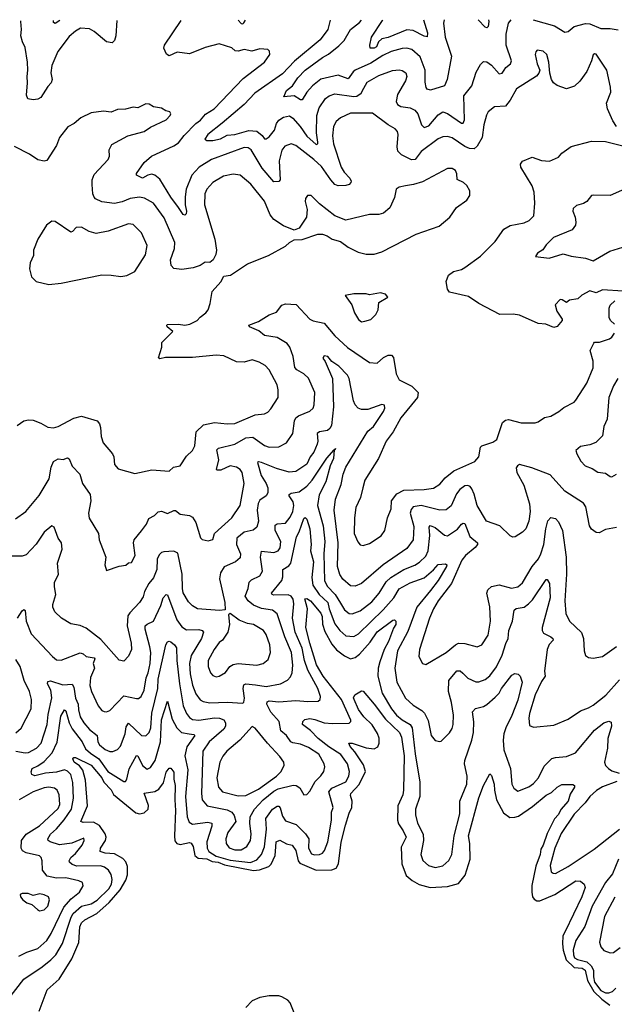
# Model space of a CAD drawing. Extents: x 1954678 to 2060275, y 904822 to 1016299.
# Tile 338 of 467: x 1995719 to 1999521, y 1009978 to 1016267. Entities that reach past the tile are written whole.
import ezdxf

# ---------------------------------------------------------------- set-up
doc = ezdxf.new("R2010")
doc.units = 0

msp = doc.modelspace()

# ---------------------------------------------------------------- linework, layer by layer
at = {"layer": '0CON20XD'}
for points in [[(1996339.6, 1016262.2), (1996334.5, 1016165), (1996325, 1016133.8), (1996310.9, 1016119.1), (1996275, 1016126.9), (1996195, 1016191.2), (1996165, 1016208.2), (1996107.4, 1016212.6), (1996075, 1016194.4), (1996035, 1016160.5), (1995962.5, 1016065), (1995925.3, 1015975), (1995918.5, 1015928.5), (1995926.4, 1015885), (1995921.1, 1015865), (1995898.7, 1015841.3), (1995855, 1015770), (1995835, 1015760), (1995804.4, 1015755.6), (1995771.5, 1015761.5), (1995762.5, 1015785), (1995770, 1015865), (1995765.8, 1015905), (1995771.8, 1015945), (1995770, 1015995), (1995755, 1016090), (1995736.4, 1016126.4), (1995726.9, 1016165), (1995730.6, 1016205), (1995725.6, 1016255), (1995726.9, 1016261)], [(1995975, 1016261.5), (1995945, 1016243.8), (1995935, 1016250), (1995934.8, 1016261.4)], [(1999497.3, 1015837.3), (1999472.5, 1015945), (1999405, 1016047.5), (1999395, 1016050), (1999385, 1016042.5), (1999375.8, 1016005), (1999344.5, 1015935.5), (1999300.8, 1015875), (1999266.4, 1015843.6), (1999215, 1015825.6), (1999155, 1015846.7), (1999131.4, 1015865), (1999119.2, 1015885), (1999108, 1015925), (1999103.1, 1015995), (1999090, 1016045), (1999065.6, 1016065.6), (1999028.3, 1016071.7), (1999018.3, 1016061.7), (1999016, 1016045), (1999027.1, 1015985), (1999044, 1015945), (1999038.8, 1015925), (1999022.5, 1015907.5), (1998895.8, 1015825), (1998856.2, 1015753.8), (1998825, 1015716), (1998755, 1015710.8), (1998715, 1015678.8), (1998702.8, 1015657.2), (1998687.1, 1015595), (1998676.1, 1015515), (1998645, 1015458.5), (1998625, 1015442.9), (1998595, 1015444.7), (1998565, 1015458.2), (1998485, 1015513.2), (1998455, 1015521.9), (1998425, 1015518.9), (1998395, 1015506.5), (1998286.7, 1015425), (1998246.9, 1015375), (1998225, 1015371.5), (1998160, 1015405), (1998137.7, 1015427.7), (1998132.5, 1015455), (1998140, 1015535), (1998134, 1015554), (1998119.4, 1015569.4), (1998075, 1015595.5), (1997975, 1015670.5), (1997835, 1015669.6), (1997770.4, 1015639.6), (1997743.2, 1015616.8), (1997724.7, 1015585.3), (1997718.1, 1015525), (1997726.3, 1015475), (1997775, 1015325.7), (1997793.3, 1015293.3), (1997830, 1015255), (1997838.8, 1015235), (1997836.4, 1015226.4), (1997826.2, 1015215), (1997805, 1015207.8), (1997755, 1015206.5), (1997735, 1015215.6), (1997708.2, 1015245), (1997648.5, 1015328.5), (1997600.8, 1015375), (1997485, 1015463.8), (1997455, 1015474.5), (1997415, 1015458.5), (1997395.7, 1015434.3), (1997377.9, 1015365), (1997383.5, 1015245), (1997375, 1015233.3), (1997345, 1015232.5), (1997268.9, 1015318.9), (1997199.2, 1015435), (1997179.8, 1015449.8), (1997155, 1015450.9), (1996945, 1015375.3), (1996865.6, 1015324.4), (1996819.2, 1015275), (1996782.9, 1015185), (1996776.7, 1015135), (1996777.3, 1015085), (1996786.5, 1015045), (1996783, 1015027), (1996775, 1015018.6), (1996765, 1015021.9), (1996735, 1015066.7), (1996684.4, 1015134.4), (1996615, 1015249.1), (1996583.9, 1015273.9), (1996565, 1015280), (1996539.2, 1015275), (1996505, 1015254.6), (1996465, 1015274.2), (1996465.8, 1015285), (1996515.4, 1015354.6), (1996562, 1015395), (1996705, 1015460.8), (1996735, 1015480), (1996771.5, 1015528.5), (1996844.7, 1015605), (1996875, 1015626), (1996906.5, 1015663.5), (1996961.5, 1015698.5), (1997147.8, 1015892.2), (1997285, 1015996), (1997319.2, 1016045), (1997317.1, 1016067.1), (1997305, 1016076), (1997255, 1016082), (1997203.2, 1016066.8), (1997155, 1016077.3), (1997115, 1016065.5), (1997097.5, 1016067.5), (1997076.5, 1016086.5), (1996995, 1016113.1), (1996905, 1016090), (1996805, 1016048.2), (1996725, 1016058.9), (1996675, 1016037.3), (1996656.9, 1016046.9), (1996641.1, 1016085), (1996644.7, 1016105.3), (1996751.2, 1016263)], [(1997703.8, 1016264.8), (1997688.8, 1016205), (1997640.4, 1016139.6), (1997477.1, 1016002.9), (1997399.2, 1015920.8), (1997221.9, 1015798.1), (1997154.8, 1015725.2), (1997012.8, 1015607.2), (1996921.1, 1015535), (1996902.5, 1015505), (1996915, 1015495.8), (1996955, 1015494.7), (1997002.8, 1015507.2), (1997045, 1015529.2), (1997095, 1015533.4), (1997185, 1015558.7), (1997235.3, 1015555.3), (1997268.6, 1015528.6), (1997285, 1015507.1), (1997295, 1015506.5), (1997315, 1015518), (1997347.8, 1015562.2), (1997361.5, 1015605), (1997375.6, 1015625), (1997405, 1015645.4), (1997445, 1015652.3), (1997465, 1015638.9), (1997513.4, 1015585), (1997554.2, 1015524.2), (1997615, 1015470.8), (1997624.6, 1015475.4), (1997626.4, 1015485), (1997617.6, 1015545), (1997620, 1015655), (1997633.5, 1015705), (1997675.2, 1015764.8), (1997698.1, 1015781.9), (1997735, 1015793.3), (1997855, 1015776.7), (1997875, 1015779.5), (1997901.7, 1015798.3), (1997919.8, 1015830.2), (1997941.4, 1015868.6), (1998015, 1015910.9), (1998103.4, 1015943.4), (1998145, 1015947.1), (1998165, 1015942.5), (1998187.3, 1015927.3), (1998194.5, 1015905), (1998185, 1015876), (1998135, 1015788.8), (1998125.5, 1015745), (1998135, 1015724.6), (1998155, 1015712.3), (1998215, 1015704), (1998245, 1015690), (1998265.2, 1015665.2), (1998288.2, 1015595), (1998305, 1015579.6), (1998335, 1015590), (1998395, 1015659.2), (1998425, 1015677.8), (1998455, 1015669.1), (1998545, 1015605.5), (1998555, 1015607.1), (1998563.3, 1015626.7), (1998559.6, 1015780.4), (1998609.5, 1015845), (1998638, 1015932), (1998665, 1015982), (1998685, 1016001.2), (1998705, 1015997.5), (1998735, 1015976.9), (1998785, 1015921.8), (1998804.1, 1015925.9), (1998816.1, 1015945), (1998827.7, 1015962.3), (1998857.5, 1015985), (1998864.6, 1016005), (1998830, 1016105), (1998829.6, 1016175), (1998844.5, 1016245), (1998861.8, 1016267)], [(1997115.1, 1016263.7), (1997135, 1016243.1), (1997145, 1016240), (1997152.9, 1016247.1), (1997162.9, 1016263.8)], [(1998433, 1016266.2), (1998428.7, 1016245), (1998440, 1016155), (1998479.3, 1016035), (1998451.8, 1015885), (1998435, 1015844.3), (1998345, 1015817.5), (1998325, 1015824.5), (1998317.3, 1015835), (1998311.9, 1015868.1), (1998312.2, 1015945), (1998279.2, 1016029.2), (1998226.3, 1016076.3), (1998195, 1016085.3), (1998165, 1016084), (1998095, 1016063.2), (1998041.2, 1016038.8), (1997965, 1015989.3), (1997864.8, 1015945.2), (1997850.9, 1015935), (1997819.8, 1015890.2), (1997755, 1015912.1), (1997645, 1015887.3), (1997591.5, 1015845), (1997555.3, 1015804.7), (1997525, 1015755.8), (1997515, 1015755.7), (1997475, 1015781.3), (1997407.5, 1015775), (1997424.8, 1015815.2), (1997462.9, 1015845), (1997498.2, 1015895), (1997544.8, 1015945.2), (1997655, 1016026.4), (1997693.1, 1016046.9), (1997759.5, 1016100.5), (1997794.8, 1016135.2), (1997834.8, 1016205.2), (1997891.1, 1016248.9), (1997904.9, 1016265.2)], [(1998301, 1016266), (1998326.5, 1016183.5), (1998325, 1016158.8), (1998305, 1016161.2), (1998235, 1016198.8), (1998195, 1016203.1), (1998075, 1016154.6), (1998035, 1016144.6), (1998013.4, 1016125), (1998000.3, 1016095), (1997985, 1016086.2), (1997960, 1016085), (1997957.8, 1016105), (1997967.5, 1016155), (1998038.3, 1016261.8), (1998041.5, 1016265.5)], [(1998717.3, 1016266.8), (1998718.6, 1016255), (1998715, 1016224), (1998705, 1016215.7), (1998695, 1016220.5), (1998650, 1016266.6)], [(1999001.7, 1016267.3), (1999137.6, 1016227.6), (1999205, 1016188), (1999225, 1016192.5), (1999265, 1016223.5), (1999337.7, 1016242.3), (1999365, 1016240.8), (1999435, 1016212.1), (1999495, 1016210.7), (1999545, 1016201.8)], [(1999535, 1015585.8), (1999511.7, 1015621.7), (1999478, 1015698), (1999471.5, 1015735), (1999498.1, 1015805), (1999497.3, 1015837.3)], [(1995702.9, 1013675), (1995745, 1013704.4), (1995775, 1013711.9), (1995805, 1013709.4), (1995855, 1013690.5), (1995898.8, 1013665), (1995935, 1013660), (1995965, 1013667.9), (1996065, 1013722.2), (1996115, 1013735.5), (1996214.4, 1013704.4), (1996229.2, 1013685), (1996235, 1013662.5), (1996240, 1013605), (1996251.9, 1013565), (1996312.5, 1013495), (1996320.5, 1013475), (1996325.6, 1013425.6), (1996349.1, 1013399.1), (1996455, 1013368.8), (1996565, 1013392.9), (1996675, 1013383.8), (1996701.9, 1013408.1), (1996745, 1013418), (1996785, 1013480), (1996825, 1013516.2), (1996839.4, 1013545), (1996846.9, 1013635), (1996895, 1013679.5), (1996965, 1013694.1), (1997045, 1013686.1), (1997095, 1013688.9), (1997225, 1013743.5), (1997285, 1013750), (1997305, 1013760.6), (1997325, 1013781.4), (1997372.5, 1013855), (1997372.6, 1013902.6), (1997364.4, 1013935), (1997315, 1014030.8), (1997288.3, 1014058.3), (1997250.3, 1014080.3), (1997205, 1014094.2), (1997155, 1014080.6), (1997105, 1014081.4), (1997025, 1014120.6), (1996974.6, 1014124.6), (1996825, 1014110.4), (1996651.4, 1014108.6), (1996615, 1014100), (1996607.5, 1014107.5), (1996628.8, 1014175), (1996627.5, 1014205), (1996697.5, 1014275), (1996662.5, 1014305), (1996660, 1014315), (1996665, 1014320), (1996735, 1014323.3), (1996775, 1014316.7), (1996807.3, 1014322.7), (1996854.5, 1014345.5), (1996872.4, 1014367.6), (1996908.8, 1014395), (1996923.3, 1014415), (1996936.4, 1014453.6), (1996949.3, 1014530.7), (1997005, 1014592.5), (1997025, 1014630), (1997067.5, 1014635), (1997175, 1014708), (1997309.7, 1014760.3), (1997418.3, 1014821.7), (1997445, 1014843.3), (1997475, 1014861.2), (1997525, 1014863.8), (1997625, 1014896.7), (1997655, 1014896.7), (1997685.8, 1014885.8), (1997716.1, 1014866.1), (1997769.5, 1014849.5), (1997820, 1014815), (1997883.4, 1014783.4), (1997935, 1014770), (1997985, 1014770), (1998033.8, 1014785), (1998255, 1014896.9), (1998401.7, 1014948.3), (1998468.8, 1015005), (1998511.7, 1015068.3), (1998578.8, 1015115), (1998598, 1015145), (1998598, 1015175), (1998577.9, 1015207.9), (1998557.6, 1015227.6), (1998515.9, 1015245.9), (1998513.4, 1015283.4), (1998505, 1015303.8), (1998485, 1015317.5), (1998455, 1015316.7), (1998295, 1015232.2), (1998237.5, 1015215), (1998185, 1015207.1), (1998145, 1015198), (1998125.9, 1015184.1), (1998115, 1015132.5), (1998086.2, 1015065), (1998045, 1015032), (1998015, 1015024), (1997955, 1015022), (1997805, 1014987.5), (1997735, 1015014), (1997635, 1015091.2), (1997583.6, 1015143.6), (1997560, 1015145), (1997546.7, 1015125), (1997543.8, 1015105), (1997556.2, 1015055), (1997553.3, 1015006.7), (1997505, 1014936.7), (1997475, 1014923.8), (1997405, 1014950.8), (1997345, 1014990), (1997320.7, 1015020.7), (1997285, 1015107.1), (1997197.4, 1015217.4), (1997128.8, 1015275), (1997085, 1015280.9), (1997022.2, 1015267.8), (1996955, 1015226.9), (1996915.4, 1015184.6), (1996903.6, 1015155), (1996901.4, 1015085), (1996966.9, 1014865), (1996977.5, 1014795), (1996972.3, 1014767.7), (1996955.8, 1014734.2), (1996935, 1014716.7), (1996905, 1014718.6), (1996872.2, 1014697.8), (1996828.5, 1014681.5), (1996755, 1014671.5), (1996705, 1014678.8), (1996687, 1014697), (1996683.3, 1014733.3), (1996708.7, 1014805), (1996711.8, 1014845), (1996642.3, 1015002.3), (1996574.4, 1015095), (1996516.4, 1015126.4), (1996485, 1015133.2), (1996425, 1015125.9), (1996375, 1015104.7), (1996325, 1015093.8), (1996245, 1015102.9), (1996203.4, 1015123.4), (1996194.3, 1015134.3), (1996185.8, 1015155), (1996181.9, 1015215), (1996183.3, 1015245), (1996195, 1015278.6), (1996285.6, 1015375), (1996292.5, 1015395), (1996291.4, 1015435), (1996309.1, 1015470.9), (1996411.2, 1015525), (1996515, 1015553.3), (1996555, 1015580.8), (1996655, 1015627.5), (1996682, 1015655), (1996686.2, 1015666.2), (1996678, 1015678), (1996654.1, 1015684.1), (1996625, 1015702.5), (1996575, 1015710), (1996546.9, 1015726.9), (1996525, 1015729.2), (1996475, 1015703.8), (1996445, 1015708), (1996395, 1015696.2), (1996345, 1015693.8), (1996305, 1015676.7), (1996255, 1015683.3), (1996175, 1015673.3), (1996109.3, 1015640.7), (1996066.7, 1015605), (1996027.4, 1015582.6), (1995974.3, 1015515), (1995955, 1015464), (1995891.7, 1015368.3), (1995875, 1015362.9), (1995835, 1015372), (1995781.7, 1015408.3), (1995686.8, 1015456.8)], [(1999575, 1014532.5), (1999445, 1014540.8), (1999405, 1014522.2), (1999364.6, 1014535.4), (1999312.9, 1014507.1), (1999287.5, 1014485), (1999235, 1014476.7), (1999215, 1014460), (1999188.3, 1014478.3), (1999175, 1014480), (1999143.3, 1014445), (1999153.8, 1014405), (1999186.7, 1014355), (1999186.7, 1014345), (1999155, 1014306.7), (1999135, 1014300.8), (1999082.3, 1014322.3), (1999035, 1014325.8), (1998915, 1014378.9), (1998874.4, 1014385.6), (1998788.8, 1014385), (1998655.5, 1014455.5), (1998589.1, 1014499.1), (1998467.9, 1014527.9), (1998454.2, 1014545), (1998446.2, 1014595), (1998461.2, 1014635), (1998492.1, 1014657.9), (1998545, 1014672.5), (1998565, 1014684), (1998665, 1014757.5), (1998758.8, 1014851.2), (1998815, 1014929.2), (1998855, 1014952), (1998945, 1014968.8), (1998976.7, 1014985), (1999005.7, 1015015), (1999013.1, 1015095), (1999007.7, 1015165), (1998995, 1015205.7), (1998923.3, 1015325), (1998921.4, 1015345), (1998935, 1015364.2), (1998995, 1015388.6), (1999055, 1015368.6), (1999107, 1015363), (1999165, 1015390), (1999186.2, 1015415), (1999245, 1015457.5), (1999375, 1015490.4), (1999465, 1015489.4), (1999575, 1015462)], [(1999625, 1015201.5), (1999495, 1015144.4), (1999385, 1015147.5), (1999375, 1015143.3), (1999345, 1015106.7), (1999325, 1015094), (1999278.8, 1015081.2), (1999258.8, 1015061.2), (1999256, 1015045), (1999271.4, 1015005), (1999275.7, 1014975), (1999272, 1014955), (1999252, 1014925), (1999132.5, 1014875), (1999085, 1014830), (1999063.5, 1014796.5), (1999029.4, 1014775), (1999017.5, 1014755), (1999105, 1014743.5), (1999195, 1014771.9), (1999245, 1014757.8), (1999337.5, 1014745), (1999385, 1014726.9), (1999492.3, 1014787.7), (1999575, 1014813.9)], [(1995905, 1014576), (1995985, 1014584.2), (1996245, 1014636.7), (1996305, 1014635.6), (1996365, 1014626), (1996405, 1014634.3), (1996455, 1014659.5), (1996524.4, 1014765), (1996534, 1014825), (1996498, 1014905), (1996445, 1014958.6), (1996414.1, 1014964.1), (1996283.9, 1014916.1), (1996208.7, 1014901.3), (1996163.7, 1014913.7), (1996115, 1014942.9), (1996080.5, 1014939.5), (1996056.4, 1014913.6), (1996045, 1014910), (1995945, 1014978.8), (1995925, 1014981.2), (1995890, 1014955), (1995834, 1014866), (1995806.7, 1014795), (1995808.3, 1014761.7), (1995786.1, 1014713.9), (1995781.2, 1014675), (1995794.3, 1014624.3), (1995825, 1014594), (1995905, 1014576)], [(1997905, 1014337.5), (1997925, 1014342.5), (1997965, 1014352.5), (1997995.6, 1014384.4), (1998011.2, 1014415), (1998015, 1014460), (1998072.5, 1014495), (1998057.5, 1014515), (1998025, 1014523.3), (1997955, 1014510), (1997935, 1014516.2), (1997855, 1014516.2), (1997800, 1014505), (1997842, 1014445), (1997858.8, 1014395), (1997885, 1014352.5), (1997905, 1014337.5)], [(1995691.7, 1013078.3), (1995759.2, 1013125), (1995842.6, 1013227.4), (1995908.5, 1013335), (1995920.9, 1013409.1), (1995935, 1013446.2), (1995965, 1013462), (1995997.3, 1013457.3), (1996025, 1013468.1), (1996035, 1013463.3), (1996054.4, 1013415), (1996104.3, 1013365), (1996120.6, 1013305), (1996170, 1013235), (1996174.5, 1013195), (1996159.4, 1013115), (1996163.6, 1013083.6), (1996222, 1012985), (1996226.2, 1012945), (1996268.8, 1012835), (1996263.8, 1012785), (1996275, 1012750), (1996355, 1012777.5), (1996397, 1012783), (1996415, 1012797.5), (1996435, 1012800), (1996457.5, 1012845), (1996447.5, 1012925), (1996452, 1012945), (1996498.3, 1013001.7), (1996529.6, 1013045), (1996545, 1013080.9), (1996580.2, 1013099.8), (1996605, 1013122.9), (1996625, 1013128.6), (1996665, 1013112), (1996705, 1013132.5), (1996715, 1013131.4), (1996745, 1013109.4), (1996805, 1013101.1), (1996825, 1013090), (1996844.5, 1013055), (1996875, 1012956.7), (1996885, 1012946.7), (1996925, 1012938.6), (1996955, 1012946), (1996965.7, 1012985), (1997076.5, 1013085), (1997129.5, 1013165), (1997154.6, 1013305), (1997141.2, 1013375), (1997127.9, 1013395), (1997105, 1013410), (1997065, 1013417.6), (1997005, 1013389.6), (1996980.1, 1013390.1), (1996976.4, 1013395), (1996992.5, 1013455), (1996979.7, 1013520.3), (1996990.5, 1013529.5), (1997095, 1013556.6), (1997165, 1013596.7), (1997208.7, 1013601.3), (1997285, 1013547.7), (1997315, 1013536.2), (1997375, 1013537.9), (1997425, 1013563.5), (1997466.1, 1013623.9), (1997476, 1013705), (1997485, 1013724.4), (1997502.4, 1013737.6), (1997575, 1013766.7), (1997595, 1013786), (1997602.2, 1013807.8), (1997606.4, 1013885), (1997565, 1013976.9), (1997535.6, 1014005), (1997490.2, 1014030.2), (1997477.7, 1014045), (1997467.8, 1014115), (1997445.3, 1014175.3), (1997428.5, 1014198.5), (1997365, 1014237.5), (1997285, 1014250), (1997249.1, 1014279.1), (1997188.8, 1014305), (1997183.3, 1014315), (1997245, 1014338.5), (1997315, 1014383.1), (1997360.3, 1014399.7), (1997395, 1014443.3), (1997418.3, 1014451.7), (1997487.6, 1014447.6), (1997574.4, 1014355), (1997595, 1014343.6), (1997665, 1014329.4), (1997735, 1014248.5), (1997815, 1014173.1), (1997955, 1014077.1), (1998005, 1014072.9), (1998045, 1014110), (1998075, 1014124), (1998096.7, 1014125), (1998108.5, 1014108.5), (1998127.1, 1014005), (1998145, 1013965.8), (1998225.9, 1013925.9), (1998266.5, 1013885), (1998263.6, 1013855), (1998155.3, 1013724.7), (1998107.5, 1013635), (1998062.9, 1013575), (1998013.9, 1013465), (1997926.7, 1013325), (1997913.9, 1013276.1), (1997897.5, 1013215), (1997868.3, 1013151.7), (1997859.1, 1013085), (1997858.5, 1012985), (1997881.1, 1012931.1), (1997895, 1012913.8), (1997915, 1012908), (1997955, 1012921.4), (1998029.5, 1012970.5), (1998054, 1013005), (1998071.4, 1013085), (1998095, 1013142.5), (1998096.7, 1013195), (1998130.6, 1013239.4), (1998175, 1013261.6), (1998305, 1013265.4), (1998365, 1013275.5), (1998405, 1013301.1), (1998439.4, 1013340.6), (1998494.4, 1013385.6), (1998630, 1013445), (1998655.7, 1013475), (1998665, 1013536), (1998675, 1013545.6), (1998745, 1013567.8), (1998769.4, 1013585), (1998805.6, 1013694.4), (1998825, 1013709.4), (1998845, 1013713.3), (1998925, 1013692.5), (1999015, 1013691.5), (1999035, 1013698.5), (1999075, 1013727.1), (1999114.4, 1013735.6), (1999165.9, 1013764.1), (1999199.3, 1013790.7), (1999265, 1013824), (1999275, 1013836.7), (1999344.5, 1013945.5), (1999385, 1014043.3), (1999386.2, 1014086.2), (1999367.5, 1014155), (1999389.2, 1014200.8), (1999395, 1014206.7), (1999427.3, 1014207.3), (1999490.7, 1014229.3), (1999505, 1014238.8), (1999521.2, 1014265)], [(1999522.9, 1014322.9), (1999496.2, 1014345), (1999488, 1014365), (1999487.5, 1014425), (1999495, 1014443.3), (1999525, 1014472.5)], [(1999535, 1013023.8), (1999465, 1013010), (1999425, 1012990), (1999405, 1012992.5), (1999375, 1013012.5), (1999363.3, 1013035), (1999338.6, 1013155), (1999325, 1013180), (1999205, 1013255.6), (1999110.3, 1013360.3), (1998994.5, 1013405.5), (1998915, 1013425.8), (1998901.7, 1013418.3), (1998894.4, 1013405.6), (1998897.9, 1013375), (1998941.8, 1013295), (1998978.5, 1013175), (1998983.8, 1013126.2), (1998974.4, 1013065), (1998955.3, 1013014.7), (1998935, 1012994), (1998887.5, 1012965), (1998872, 1012962), (1998855, 1012970), (1998790, 1013035), (1998703.1, 1013065), (1998643.1, 1013165), (1998625.9, 1013235.9), (1998610.6, 1013270.6), (1998599.2, 1013285), (1998585, 1013290.9), (1998565, 1013290), (1998532.8, 1013267.2), (1998512.1, 1013237.9), (1998478, 1013162), (1998445, 1013137.3), (1998404.6, 1013135.4), (1998285.8, 1013164.2), (1998235, 1013154.6), (1998221.3, 1013138.7), (1998215.3, 1013115), (1998239.1, 1013030.9), (1998235, 1012943.8), (1998195, 1012890), (1998043.6, 1012785), (1997905, 1012665.4), (1997865, 1012649.5), (1997835, 1012651.5), (1997785, 1012693.1), (1997765, 1012724.2), (1997751.2, 1012775), (1997756.1, 1012925), (1997730.2, 1013135), (1997738.2, 1013205), (1997775, 1013299.2), (1997786.3, 1013363.7), (1997805, 1013410), (1997945, 1013640), (1997980.5, 1013669.5), (1998044.5, 1013765), (1998053.1, 1013785), (1998051.2, 1013805), (1998035, 1013810), (1997945, 1013776.9), (1997905, 1013776.9), (1997883.3, 1013785), (1997865, 1013806.9), (1997853.6, 1013833.6), (1997825.4, 1013975), (1997815, 1013997.5), (1997759.2, 1014055), (1997714.6, 1014084.6), (1997688.9, 1014115), (1997665, 1014120.8), (1997657.5, 1014105), (1997673.3, 1014083.3), (1997720, 1013975), (1997725.3, 1013795.3), (1997712.3, 1013675), (1997702.9, 1013655), (1997687.8, 1013642.2), (1997635, 1013635.4), (1997621.5, 1013625), (1997625.9, 1013575), (1997621.3, 1013555), (1997600.6, 1013505), (1997576.6, 1013475), (1997555, 1013429.1), (1997485, 1013382.1), (1997442.9, 1013377.1), (1997361.3, 1013401.3), (1997265, 1013439.6), (1997246.1, 1013443.9), (1997240.6, 1013439.4), (1997263.8, 1013355), (1997294.7, 1013305), (1997305, 1013276), (1997305.4, 1013244.6), (1997295, 1013225.7), (1997255, 1013197.8), (1997243.5, 1013176.5), (1997237.8, 1013135), (1997246.8, 1013065), (1997234.6, 1013025.4), (1997212.6, 1013007.4), (1997155, 1012993.2), (1997107.9, 1012955), (1997105.4, 1012915), (1997131.4, 1012855), (1997129.3, 1012830.7), (1997098, 1012805), (1997026.7, 1012773.3), (1997003.5, 1012735), (1996997.5, 1012695), (1997030, 1012545), (1997032.5, 1012497.5), (1996997, 1012493), (1996855, 1012504.5), (1996823, 1012523), (1996798.1, 1012548.1), (1996765, 1012606), (1996759.1, 1012635), (1996757.8, 1012725), (1996729.2, 1012859.2), (1996705, 1012872.2), (1996640.9, 1012869.1), (1996625, 1012864.2), (1996610.5, 1012849.5), (1996598.2, 1012821.8), (1996596.6, 1012755), (1996575, 1012701.4), (1996545, 1012665.6), (1996518, 1012615), (1996508.4, 1012581.6), (1996485.5, 1012545), (1996422.3, 1012477.7), (1996411.4, 1012458.6), (1996406.6, 1012395), (1996432.1, 1012285), (1996433.1, 1012245), (1996415, 1012201.2), (1996385, 1012170), (1996355, 1012176.2), (1996238.3, 1012308.3), (1996145, 1012380.4), (1996105, 1012397.7), (1996045, 1012407.5), (1995985.8, 1012445), (1995944.3, 1012485), (1995931.4, 1012515), (1995931.4, 1012531.4), (1995950.6, 1012595), (1995940.6, 1012645), (1995941.1, 1012675), (1995967.1, 1012722.9), (1995960.5, 1012795), (1995990, 1012885), (1995985.7, 1012925), (1995965.6, 1012955), (1995938.6, 1013025), (1995925, 1013034), (1995875, 1012994), (1995825, 1012917.1), (1995760.6, 1012849.4), (1995735, 1012840), (1995668.9, 1012841.1)], [(1999542.5, 1013975), (1999515, 1013927.5), (1999486.3, 1013853.7), (1999475.7, 1013715), (1999455, 1013668.8), (1999445, 1013608.6), (1999403.8, 1013566.2), (1999365, 1013552.7), (1999305, 1013540.5), (1999275.7, 1013515), (1999280.6, 1013495), (1999307.5, 1013447.5), (1999335, 1013416.5), (1999379.6, 1013399.6), (1999415, 1013377.1), (1999465, 1013370.4), (1999495, 1013348.9), (1999505, 1013347.5), (1999535, 1013364.5)], [(1995704.6, 1012445), (1995735, 1012490.8), (1995745, 1012499.2), (1995754.2, 1012494.2), (1995760.4, 1012425), (1995793.1, 1012345), (1995929.4, 1012199.4), (1995955, 1012178.9), (1995985, 1012176.4), (1996105, 1012222.9), (1996125, 1012216.2), (1996145, 1012199.2), (1996195, 1012191.1), (1996199.6, 1012185), (1996188.9, 1012155), (1996198.2, 1012125), (1996171.3, 1012065), (1996167.8, 1012015), (1996178.8, 1011975), (1996221.1, 1011885), (1996244.6, 1011854.6), (1996258.3, 1011848.3), (1996275, 1011847.1), (1996295, 1011855.7), (1996385, 1011947.6), (1996465, 1011931.1), (1996477.8, 1011932.2), (1996495, 1011944.3), (1996515.3, 1011985), (1996527, 1012063), (1996540.9, 1012095), (1996553.6, 1012155), (1996558, 1012225), (1996551.9, 1012261.9), (1996521.4, 1012375), (1996522, 1012395), (1996533.1, 1012406.9), (1996575, 1012426.2), (1996621.2, 1012525), (1996637.2, 1012575), (1996655, 1012595.6), (1996663.5, 1012593.5), (1996723.3, 1012433.3), (1996755, 1012388.8), (1996785, 1012369.7), (1996865, 1012371.8), (1996885, 1012365.4), (1996894.5, 1012355), (1996882.2, 1012315), (1996814.7, 1012205), (1996804, 1012155), (1996808.3, 1012088.3), (1996825, 1012015.8), (1996845, 1011961.4), (1996872.7, 1011922.7), (1996892.3, 1011912.3), (1996935, 1011904.1), (1997045, 1011908.6), (1997145, 1011901.2), (1997152.3, 1011907.7), (1997156.2, 1011933.8), (1997148.6, 1011995), (1997152, 1012018), (1997165.3, 1012024.7), (1997227.6, 1012017.6), (1997295, 1012007.9), (1997385.8, 1012024.2), (1997430.9, 1012049.1), (1997449.7, 1012070.3), (1997460.4, 1012095), (1997465.3, 1012145), (1997457.8, 1012225), (1997415.2, 1012325.2), (1997365, 1012473.1), (1997335.9, 1012495.9), (1997266, 1012506), (1997215, 1012527.4), (1997179.3, 1012555), (1997161, 1012585), (1997180.8, 1012635), (1997186.5, 1012675), (1997200.9, 1012689.1), (1997253.6, 1012715), (1997272, 1012745), (1997258.4, 1012835), (1997265, 1012872.9), (1997345, 1012863.3), (1997371.9, 1012875), (1997385, 1012894.2), (1997388.6, 1012935), (1997353.5, 1013005), (1997351.9, 1013038.1), (1997365, 1013047.9), (1997418.3, 1013051.7), (1997448.6, 1013088.6), (1997465.2, 1013125), (1997471.7, 1013165), (1997466.6, 1013186.6), (1997441.2, 1013225), (1997442.2, 1013235), (1997455, 1013242.7), (1997505, 1013251.4), (1997555, 1013286.7), (1997589.7, 1013325), (1997683.4, 1013466.6), (1997730, 1013520), (1997738.8, 1013528.8), (1997735, 1013517.5), (1997730, 1013520), (1997725.7, 1013465), (1997703.5, 1013416.5), (1997676.3, 1013315), (1997633.1, 1013233.1), (1997623.8, 1013165), (1997659.6, 1013035), (1997669.8, 1012935), (1997664.4, 1012855), (1997669, 1012685), (1997685, 1012648.5), (1997736.4, 1012596.4), (1997769.3, 1012539.3), (1997795, 1012498.2), (1997825, 1012474.5), (1997845, 1012471.2), (1997895, 1012491.5), (1997970.8, 1012549.2), (1998016.9, 1012605), (1998062.8, 1012677.2), (1998092, 1012705), (1998175.5, 1012754.5), (1998245, 1012782.1), (1998275, 1012802.7), (1998315, 1012839.6), (1998331, 1012875), (1998342.1, 1012972.1), (1998336.5, 1013025), (1998343.1, 1013036.9), (1998375, 1013023.9), (1998435, 1012974.6), (1998455, 1012970), (1998517.9, 1013012.1), (1998545, 1013044.3), (1998555, 1013051.4), (1998565, 1013049.2), (1998596.6, 1012966.6), (1998646.4, 1012925), (1998646.2, 1012915), (1998632.3, 1012895), (1998569.2, 1012845), (1998545.9, 1012815), (1998480.8, 1012665), (1998395.4, 1012555), (1998365.4, 1012505), (1998340, 1012445), (1998274.4, 1012244.4), (1998270.6, 1012200.6), (1998294.1, 1012154.1), (1998315, 1012148.8), (1998445, 1012225.7), (1998505, 1012274.5), (1998525, 1012283.8), (1998565, 1012283.1), (1998645, 1012260.8), (1998675, 1012274), (1998714.4, 1012335), (1998730.4, 1012425), (1998725, 1012517.5), (1998706.2, 1012605), (1998712.1, 1012625), (1998735, 1012647.7), (1998785, 1012658.4), (1998863.7, 1012636.3), (1998905, 1012643.6), (1998935, 1012669.4), (1998995, 1012774.5), (1999036, 1012824), (1999051.3, 1012855), (1999070.2, 1012915), (1999082.3, 1013015), (1999095, 1013065.8), (1999115, 1013088), (1999145, 1013081.4), (1999165, 1013060), (1999189.1, 1013005), (1999212.5, 1012835), (1999215.3, 1012724.7), (1999204.6, 1012554.6), (1999211.5, 1012475), (1999235.5, 1012425.5), (1999311.9, 1012351.9), (1999323.1, 1012315), (1999328.8, 1012235), (1999337.5, 1012205), (1999355, 1012192.5), (1999385, 1012188.8), (1999445, 1012199.2), (1999535, 1012264.3)], [(1995695, 1011594.7), (1995755, 1011584.1), (1995775, 1011586.1), (1995825.5, 1011615), (1995856.2, 1011645), (1995893.9, 1011765), (1995901.2, 1011828.8), (1995924.7, 1011935), (1995918.5, 1011985), (1995896.7, 1012025), (1995899.4, 1012040.6), (1995915, 1012043.3), (1995995, 1012019.3), (1996055, 1012022.2), (1996064.2, 1012004.2), (1996076.1, 1011933.9), (1996093, 1011895), (1996095, 1011860), (1996105.2, 1011815), (1996128.6, 1011775), (1996165, 1011733.1), (1996214.2, 1011695), (1996217.8, 1011655), (1996230, 1011635), (1996265, 1011606), (1996295, 1011593.8), (1996315, 1011592.7), (1996344, 1011606), (1996363.6, 1011626.4), (1996394.2, 1011705), (1996400.1, 1011749.9), (1996415, 1011773.1), (1996498, 1011695), (1996525, 1011692.5), (1996546.5, 1011713.5), (1996556.6, 1011745), (1996562.9, 1011837.1), (1996603, 1011995), (1996604.5, 1012055), (1996653.3, 1012275), (1996665, 1012293.1), (1996675, 1012298.1), (1996685, 1012293.6), (1996708.5, 1012275), (1996721.2, 1012255), (1996724.4, 1012175), (1996741.9, 1012025), (1996764.2, 1011884.2), (1996785.3, 1011835), (1996805, 1011810), (1996825, 1011798.2), (1996863.5, 1011793.5), (1996965, 1011807.8), (1996996.5, 1011806.5), (1997023.5, 1011795), (1997035.3, 1011775), (1997035.3, 1011755), (1997024.4, 1011735.6), (1996931.6, 1011655), (1996890.9, 1011595), (1996880.6, 1011325), (1996885.3, 1011285), (1996918.6, 1011245), (1997045, 1011221.2), (1997075.2, 1011205.2), (1997091.2, 1011185), (1997100, 1011145), (1997050.8, 1011075), (1997037.5, 1011035), (1997039.6, 1011005), (1997057.9, 1010977.9), (1997094, 1010964), (1997135, 1010965.3), (1997171.2, 1010985), (1997193.8, 1011023.8), (1997199.8, 1011065), (1997189.6, 1011135), (1997192.9, 1011175), (1997221.2, 1011225), (1997276, 1011284), (1997345, 1011340), (1997372.5, 1011355), (1997466.7, 1011376.7), (1997486.6, 1011376.6), (1997511.3, 1011361.3), (1997535, 1011316.7), (1997555, 1011318.8), (1997575, 1011340), (1997608.3, 1011401.7), (1997645, 1011436.9), (1997663.6, 1011465), (1997669.1, 1011495), (1997665.5, 1011515), (1997631.5, 1011575), (1997565, 1011617.8), (1997515, 1011640), (1997465, 1011647.4), (1997452.5, 1011655), (1997425, 1011695.5), (1997389.3, 1011725), (1997378.7, 1011785), (1997325.3, 1011845), (1997299.2, 1011895), (1997300.4, 1011909.6), (1997314.3, 1011915.7), (1997375, 1011910.5), (1997485, 1011919.2), (1997561.9, 1011911.9), (1997626.7, 1011915), (1997640, 1011925), (1997641.9, 1011945), (1997625, 1011995.6), (1997562.2, 1012112.2), (1997540.3, 1012175), (1997525, 1012252.7), (1997480.2, 1012355), (1997462.5, 1012445), (1997470.9, 1012535), (1997466.8, 1012565), (1997454.2, 1012584.2), (1997435, 1012593.6), (1997345, 1012590.8), (1997332.5, 1012595), (1997330, 1012605), (1997395, 1012684.3), (1997401.7, 1012708.3), (1997401.8, 1012755), (1997440.4, 1012779.6), (1997453.5, 1012796.5), (1997488, 1012965), (1997505.7, 1012995), (1997535, 1013081.2), (1997545, 1013088), (1997555, 1013076.2), (1997574.4, 1013015), (1997583.1, 1012915), (1997578.7, 1012875), (1997597.5, 1012805), (1997586.8, 1012705), (1997592.7, 1012655), (1997633.9, 1012595), (1997690.2, 1012545), (1997697.8, 1012505), (1997735, 1012409.1), (1997765.4, 1012365), (1997805, 1012332.2), (1997855, 1012327.5), (1997885.9, 1012344.1), (1998042.2, 1012497.8), (1998110.7, 1012575), (1998145, 1012631.1), (1998215, 1012669.2), (1998305, 1012702.9), (1998365, 1012752.7), (1998395, 1012787.5), (1998442.6, 1012792.6), (1998449.2, 1012785), (1998447.5, 1012775), (1998395.6, 1012685), (1998345, 1012620.2), (1998259, 1012515), (1998200.3, 1012359.7), (1998135.2, 1012234.8), (1998117.1, 1012125), (1998130.4, 1012035), (1998185, 1011933.3), (1998235, 1011888.8), (1998291.1, 1011855), (1998307.7, 1011837.7), (1998331.7, 1011791.7), (1998349.4, 1011695), (1998375, 1011663.8), (1998405, 1011656.2), (1998415, 1011658.8), (1998467.4, 1011712.6), (1998485, 1011740), (1998490, 1011765), (1998492.1, 1011825), (1998479.2, 1011905), (1998460.3, 1011975), (1998463.3, 1012046.7), (1998515, 1012108.5), (1998535, 1012108.9), (1998552.7, 1012092.8), (1998585, 1012062.1), (1998635, 1012037.7), (1998655, 1012038.5), (1998695, 1012052.9), (1998725, 1012075.5), (1998767.3, 1012132.7), (1998805, 1012208.1), (1998826.6, 1012283.4), (1998842.6, 1012315), (1998845.8, 1012365), (1998869.7, 1012425), (1998880, 1012495), (1998893.8, 1012506.2), (1998945, 1012515.3), (1998972.5, 1012535), (1998997.9, 1012562.1), (1999085, 1012692), (1999091.7, 1012691.7), (1999105.7, 1012665.7), (1999111, 1012575), (1999059.3, 1012385), (1999058.8, 1012365), (1999068, 1012348), (1999115.6, 1012325), (1999127.8, 1012315), (1999130, 1012305), (1999105, 1012276.9), (1999090.9, 1012245), (1999073.9, 1012105), (1999078.1, 1012075), (1999055, 1012039.4), (1999014.7, 1011955), (1998978.2, 1011835), (1998974.5, 1011805), (1998979.3, 1011759.3), (1999005, 1011748), (1999135, 1011761.4), (1999225, 1011798.6), (1999305, 1011853.5), (1999355, 1011871.5), (1999385, 1011889.5), (1999466.8, 1011953.2), (1999555, 1012051.2)], [(1996075, 1010941.5), (1996117.8, 1010995), (1996132, 1011025), (1996128.3, 1011038.3), (1996051.7, 1011008.3), (1995974, 1010996), (1995914.4, 1011015), (1995902.1, 1011025), (1995900, 1011035), (1995916.6, 1011065), (1995955, 1011097.8), (1996003.8, 1011156.2), (1996050.6, 1011225), (1996062.4, 1011295), (1996058.1, 1011395), (1996045.8, 1011445), (1996025, 1011467.2), (1996005, 1011474.8), (1995955, 1011460.7), (1995885, 1011455.2), (1995815, 1011438.2), (1995795.7, 1011445), (1995792.6, 1011462.6), (1995799.6, 1011485), (1995835, 1011500.3), (1995875, 1011528.8), (1995926.6, 1011583.4), (1995958.2, 1011651.8), (1995981.8, 1011818.2), (1996005, 1011858.6), (1996015, 1011852), (1996024.1, 1011814.1), (1996034.5, 1011775), (1996055, 1011737.5), (1996118.8, 1011655), (1996139.9, 1011609.9), (1996171.2, 1011581.2), (1996225.5, 1011545.5), (1996282.3, 1011465), (1996385, 1011401.1), (1996395, 1011401.9), (1996404.6, 1011415.4), (1996418.3, 1011481.7), (1996465, 1011567.5), (1996475, 1011564.3), (1996505, 1011503.3), (1996535, 1011480), (1996555, 1011490.6), (1996584.7, 1011535), (1996619, 1011655), (1996626.1, 1011795), (1996665, 1011913.3), (1996695, 1011800), (1996722.9, 1011745), (1996754.4, 1011714.4), (1996803.6, 1011706.4), (1996832.2, 1011702.2), (1996838.1, 1011695), (1996788, 1011622), (1996775.8, 1011565), (1996793.4, 1011475), (1996779.2, 1011305), (1996790.8, 1011175), (1996802.2, 1011142.2), (1996825, 1011128.5), (1996921.3, 1011141.3), (1996948.1, 1011135), (1996948.4, 1011115), (1996915.3, 1011015), (1996917.2, 1010975), (1996928.7, 1010955), (1996975, 1010923.3), (1997065, 1010899.1), (1997195, 1010883.2), (1997235, 1010900.3), (1997265.5, 1010934.5), (1997285, 1010984), (1997297.4, 1011097.4), (1997293.2, 1011165), (1997336.5, 1011223.5), (1997365, 1011243.2), (1997375, 1011243.5), (1997383.6, 1011233.6), (1997400.1, 1011180.1), (1997419.5, 1011149.5), (1997485.8, 1011125.8), (1997547.5, 1011067.5), (1997567.6, 1011035), (1997565.4, 1010975), (1997585, 1010939.5), (1997605, 1010932.5), (1997636.7, 1010935), (1997655.9, 1010944.1), (1997668.7, 1010961.3), (1997689.7, 1011015), (1997712.5, 1011155), (1997712.5, 1011205), (1997722.7, 1011235), (1997696.3, 1011335), (1997715, 1011359.5), (1997805, 1011400), (1997822.7, 1011435), (1997827.5, 1011465), (1997814.1, 1011515), (1997773.4, 1011573.4), (1997695, 1011623), (1997627.3, 1011675), (1997577.6, 1011727.6), (1997526.9, 1011765), (1997529.2, 1011785), (1997542.5, 1011797.5), (1997575, 1011802.8), (1997607.2, 1011797.2), (1997666.9, 1011776.9), (1997718.8, 1011771.2), (1997825, 1011773.8), (1997836.4, 1011783.6), (1997836.6, 1011793.4), (1997777.5, 1011925), (1997658.6, 1012075), (1997617.4, 1012147.4), (1997573.4, 1012285), (1997548.8, 1012385), (1997558.5, 1012505), (1997541.7, 1012568.3), (1997555, 1012570.6), (1997578.4, 1012555), (1997645, 1012476), (1997654.1, 1012455), (1997655.5, 1012405.5), (1997669.4, 1012359.4), (1997715, 1012279.1), (1997745, 1012243.1), (1997795, 1012203.1), (1997835, 1012185.5), (1997865, 1012192.3), (1997892.7, 1012215), (1997959.4, 1012290.6), (1998005, 1012356.2), (1998105, 1012431.8), (1998115, 1012432.9), (1998124.7, 1012424.7), (1998124.2, 1012405), (1998108.6, 1012381.4), (1998076.6, 1012295), (1998049.6, 1012245), (1998021, 1012165), (1998010.7, 1012125), (1998009.2, 1012075), (1998035.8, 1011965), (1998095.5, 1011865.5), (1998127.5, 1011825), (1998165, 1011794.2), (1998215.2, 1011765.2), (1998229.2, 1011745), (1998247.2, 1011577.2), (1998277.2, 1011397.2), (1998278.6, 1011305), (1998249.7, 1011225), (1998250.8, 1011189.2), (1998263.2, 1011135), (1998298.2, 1011065), (1998300, 1011025), (1998283.8, 1010935), (1998296.8, 1010896.8), (1998334, 1010864), (1998375, 1010851.5), (1998425, 1010861.8), (1998463, 1010897), (1998481.1, 1010935), (1998496.2, 1011053.8), (1998534.1, 1011195), (1998534, 1011275), (1998578.7, 1011385), (1998579.7, 1011435), (1998563.8, 1011515), (1998565.3, 1011534.7), (1998610.5, 1011665), (1998621.6, 1011715), (1998623.2, 1011783.2), (1998615, 1011846.7), (1998633.1, 1011866.9), (1998685, 1011880.7), (1998705, 1011892.5), (1998759.6, 1011940.4), (1998785, 1011965.5), (1998799.3, 1011995), (1998865, 1012081.1), (1998885, 1012091.2), (1998906.1, 1012086.1), (1998920, 1012075), (1998932.5, 1012035), (1998905, 1011920.6), (1998866.7, 1011823.3), (1998827.5, 1011745), (1998814.8, 1011705), (1998810.6, 1011665), (1998815, 1011604), (1998858.2, 1011485), (1998865.4, 1011385), (1998877.9, 1011357.9), (1998905, 1011338.9), (1998975, 1011367.5), (1999005, 1011389.1), (1999035.5, 1011425), (1999071.8, 1011498.2), (1999122, 1011548), (1999145, 1011555.4), (1999215, 1011560.9), (1999272.9, 1011585), (1999395, 1011730), (1999455, 1011776.5), (1999485, 1011787.1), (1999500.5, 1011780.5), (1999502.2, 1011755), (1999479.7, 1011675), (1999476.5, 1011615), (1999458.2, 1011525), (1999464.4, 1011504.4), (1999483.5, 1011483.5), (1999505, 1011470), (1999551.4, 1011455)], [(1996975, 1012069.4), (1996995, 1012074.4), (1997035, 1012098.1), (1997063.6, 1012136.4), (1997085, 1012149.2), (1997115, 1012154.6), (1997235, 1012143.6), (1997276.1, 1012153.9), (1997308.5, 1012181.5), (1997323.5, 1012225), (1997319.1, 1012275), (1997295, 1012340), (1997276.9, 1012365), (1997215, 1012403.8), (1997175, 1012410.8), (1997122.5, 1012432.5), (1997065, 1012473.3), (1997053.3, 1012466.7), (1997061.5, 1012405), (1997050.8, 1012355), (1997015.8, 1012304.2), (1996995, 1012288.9), (1996962.1, 1012245), (1996924.6, 1012175), (1996924.5, 1012135), (1996939.4, 1012095), (1996955, 1012078.6), (1996975, 1012069.4)], [(1995695, 1011711.2), (1995728.3, 1011741.7), (1995792.3, 1011865), (1995795.3, 1011925), (1995782.1, 1011975), (1995747.3, 1012047.3), (1995721.1, 1012135), (1995695, 1012180.8)], [(1995844.4, 1009935), (1995895, 1010071.4), (1995972, 1010138), (1996051.6, 1010268.4), (1996096.7, 1010373.3), (1996103.8, 1010473.8), (1996115, 1010498.2), (1996135, 1010516.9), (1996211.6, 1010558.4), (1996291.9, 1010628.1), (1996361.7, 1010708.3), (1996398.2, 1010771.8), (1996408.9, 1010805), (1996408.7, 1010858.7), (1996397.9, 1010887.9), (1996379.5, 1010909.5), (1996325, 1010938.5), (1996265, 1010943.6), (1996234.2, 1010955), (1996236.5, 1010975), (1996267.8, 1011025), (1996272.1, 1011045), (1996266.1, 1011066.1), (1996229.4, 1011119.4), (1996191.9, 1011141.9), (1996125, 1011139.5), (1996110, 1011145), (1996152.7, 1011245), (1996139.8, 1011409.8), (1996123, 1011473), (1996101.2, 1011501.2), (1996067.5, 1011525), (1996058, 1011545), (1996065, 1011553.8), (1996075, 1011554.3), (1996175, 1011504.5), (1996243.8, 1011425), (1996257.9, 1011397.9), (1996305, 1011347.5), (1996318.9, 1011318.9), (1996461.4, 1011201.4), (1996485, 1011194.6), (1996515, 1011200.8), (1996540, 1011225), (1996543.2, 1011246.8), (1996514.2, 1011325.8), (1996582.1, 1011337.9), (1996608.8, 1011351.2), (1996638.1, 1011391.9), (1996655, 1011460.8), (1996675, 1011486), (1996685, 1011486), (1996705, 1011460), (1996704.5, 1011415), (1996713.2, 1011375), (1996710, 1011285), (1996716.1, 1011215), (1996708.1, 1011055), (1996712, 1011022), (1996724.2, 1011004.2), (1996745, 1010998.6), (1996805, 1011012.3), (1996815, 1011008.2), (1996829, 1010985), (1996838.2, 1010928.2), (1996861.2, 1010911.2), (1996915, 1010906.2), (1996950.1, 1010890.1), (1996988.1, 1010885), (1997029.6, 1010869.6), (1997215, 1010831.6), (1997252.7, 1010837.3), (1997311.2, 1010858.8), (1997327.7, 1010872.3), (1997351.9, 1010928.1), (1997356, 1010984), (1997358.5, 1011015), (1997382.7, 1011027.3), (1997425, 1011002.2), (1997461.4, 1010995), (1997485, 1010959.5), (1997499.8, 1010895), (1997509.9, 1010879.9), (1997614.4, 1010834.4), (1997715, 1010837.1), (1997742, 1010848), (1997757.9, 1010875), (1997774.7, 1011014.7), (1997802.5, 1011122.5), (1997825, 1011199.2), (1997842.7, 1011235), (1997845.4, 1011275), (1997835, 1011312.5), (1997837.1, 1011325), (1997888.8, 1011381.2), (1997930.9, 1011465), (1997918, 1011508), (1997861.6, 1011591.6), (1997832.1, 1011625), (1997824, 1011645), (1997845, 1011645.4), (1997935, 1011616.9), (1997985, 1011610.4), (1998008.3, 1011621.7), (1998018.5, 1011645), (1998017.3, 1011677.3), (1998007.6, 1011707.6), (1997972.5, 1011762.5), (1997920, 1011815), (1997885, 1011860.6), (1997857.5, 1011925), (1997854.2, 1011935.8), (1997862.5, 1011955), (1997905, 1011980), (1997915, 1011977.5), (1997985, 1011896.2), (1998058.9, 1011798.9), (1998147.8, 1011715), (1998160.9, 1011685), (1998177.6, 1011565), (1998174.1, 1011345), (1998168.7, 1011315), (1998136.8, 1011245), (1998134.7, 1011154.7), (1998140.2, 1011130.2), (1998171.8, 1011085), (1998190.6, 1011045), (1998157.8, 1010982.2), (1998161.6, 1010875), (1998190, 1010800), (1998227.8, 1010767.8), (1998273.3, 1010743.3), (1998343.4, 1010723.4), (1998455, 1010730.4), (1998525, 1010750.5), (1998568.1, 1010801.9), (1998600, 1010905), (1998597.9, 1011005), (1998588.8, 1011055), (1998655, 1011296), (1998684.6, 1011375), (1998725, 1011450), (1998735, 1011440), (1998753.3, 1011385), (1998754, 1011345), (1998767.1, 1011285), (1998811.9, 1011201.9), (1998852, 1011172), (1998885, 1011172.8), (1998909.4, 1011180.6), (1998997.8, 1011242.2), (1999085, 1011313.5), (1999119.2, 1011330.8), (1999155, 1011364.2), (1999185, 1011381.2), (1999255, 1011381.2), (1999265.6, 1011375.6), (1999265.6, 1011365), (1999239.5, 1011320.5), (1999226.5, 1011275), (1999178.5, 1011221.5), (1999165, 1011190.8), (1999138.2, 1011161.8), (1999091.7, 1011068.3), (1999067, 1010995), (1999051.6, 1010968.4), (1999046.6, 1010935), (1999018.7, 1010861.3), (1998993.3, 1010736.7), (1998993.7, 1010693.7), (1998998.6, 1010665), (1999008.9, 1010648.9), (1999025, 1010639.7), (1999045, 1010639.2), (1999140.1, 1010679.9), (1999275, 1010766.2), (1999305, 1010763.5), (1999328.1, 1010745), (1999334.5, 1010725), (1999314, 1010665), (1999206.6, 1010443.4), (1999192.9, 1010415), (1999190.5, 1010365), (1999193.3, 1010323.3), (1999212.9, 1010262.9), (1999263.6, 1010213.6), (1999315, 1010207.8), (1999335, 1010195.2), (1999350.2, 1010130.2), (1999390.5, 1010060.5), (1999440.2, 1010010.2), (1999491.8, 1009971.8)], [(1997115, 1011309.7), (1997165, 1011312.1), (1997245, 1011353.1), (1997360.8, 1011435), (1997390.7, 1011465), (1997410.9, 1011505), (1997408.2, 1011525), (1997381.8, 1011561.8), (1997303.3, 1011645), (1997225, 1011742), (1997205, 1011752), (1997127.5, 1011665), (1997044.5, 1011595), (1997017.2, 1011562.8), (1996998.2, 1011525), (1996980.2, 1011425), (1996990, 1011365), (1997015.8, 1011335.8), (1997115, 1011309.7)], [(1999537.9, 1011402.1), (1999445, 1011367.6), (1999406.2, 1011343.8), (1999364.8, 1011305.2), (1999335.5, 1011264.5), (1999265, 1011191.8), (1999181.8, 1011068.2), (1999141.2, 1010975), (1999110, 1010865), (1999117.5, 1010825), (1999130, 1010815), (1999145, 1010814.5), (1999225, 1010858.5), (1999391.7, 1010968.3), (1999555, 1011097.2)], [(1995714.6, 1010285.4), (1995765, 1010310.4), (1995835, 1010334.6), (1995891.8, 1010385), (1995920.1, 1010429.9), (1996001.1, 1010598.9), (1996048.7, 1010651.3), (1996102.1, 1010695), (1996125.6, 1010735), (1996120.8, 1010755), (1996096.9, 1010766.9), (1996015, 1010786.6), (1995955, 1010784.7), (1995895, 1010797.3), (1995865.2, 1010835), (1995863.6, 1010893.6), (1995856.6, 1010916.6), (1995845, 1010925.6), (1995761.4, 1010945), (1995737.8, 1010957.8), (1995727.9, 1010975), (1995729.6, 1011025), (1995760, 1011065), (1995845, 1011118.7), (1995965, 1011229.1), (1995974.8, 1011255), (1995971.1, 1011315), (1995959.6, 1011345), (1995941.2, 1011358.8), (1995905, 1011365.9), (1995875, 1011360.3), (1995805, 1011335.3), (1995715, 1011283.1)], [(1995642.6, 1010007.4), (1995745, 1010137.5), (1995862.9, 1010217.1), (1995918.8, 1010261.2), (1995950.9, 1010295), (1995993.6, 1010366.4), (1996047.3, 1010535), (1996062, 1010558), (1996115, 1010603.9), (1996175, 1010620.5), (1996215, 1010643.8), (1996290, 1010715), (1996305.7, 1010745), (1996311.2, 1010775), (1996305, 1010807.5), (1996287.3, 1010835), (1996260.6, 1010855), (1996235, 1010862.8), (1996085, 1010861.2), (1996055, 1010870), (1996036.5, 1010885), (1996034.5, 1010895), (1996045.5, 1010915), (1996075, 1010941.5)], [(1999547.1, 1010905), (1999509.6, 1010810.4), (1999465, 1010756.8), (1999378.9, 1010605), (1999331.6, 1010475), (1999274.7, 1010385), (1999258.8, 1010325), (1999259.1, 1010295), (1999266.4, 1010275), (1999285, 1010263.3), (1999345, 1010249.2), (1999373.6, 1010223.6), (1999387.2, 1010195), (1999387.5, 1010152.5), (1999395, 1010119.7), (1999435, 1010067.2), (1999465, 1010050.2), (1999485, 1010050.5), (1999509.7, 1010060.3), (1999529.7, 1010080.3)], [(1995846, 1010576), (1995875, 1010581.4), (1995898.2, 1010605), (1995910.6, 1010645), (1995902.5, 1010665), (1995875, 1010678.2), (1995847.1, 1010682.9), (1995805, 1010673.3), (1995773.9, 1010686.1), (1995735, 1010686.2), (1995721.7, 1010678.3), (1995723.8, 1010665), (1995738.8, 1010645), (1995765, 1010626.2), (1995796.1, 1010616.1), (1995832.7, 1010582.7), (1995846, 1010576)], [(1999525, 1010663.3), (1999458.8, 1010538.8), (1999426.7, 1010375), (1999434.4, 1010345), (1999455, 1010321.9), (1999495, 1010307.1), (1999515, 1010308.6), (1999558.2, 1010341.8)], [(1997502.2, 1009855), (1997448.1, 1009988.1), (1997434.1, 1010004.1), (1997395.4, 1010025.4), (1997375, 1010031.5), (1997315, 1010032.9), (1997255, 1010020.9), (1997205, 1010000), (1997165, 1009956.9)]]:
    msp.add_lwpolyline(points, dxfattribs=at)

doc.saveas('drawing.dxf')
